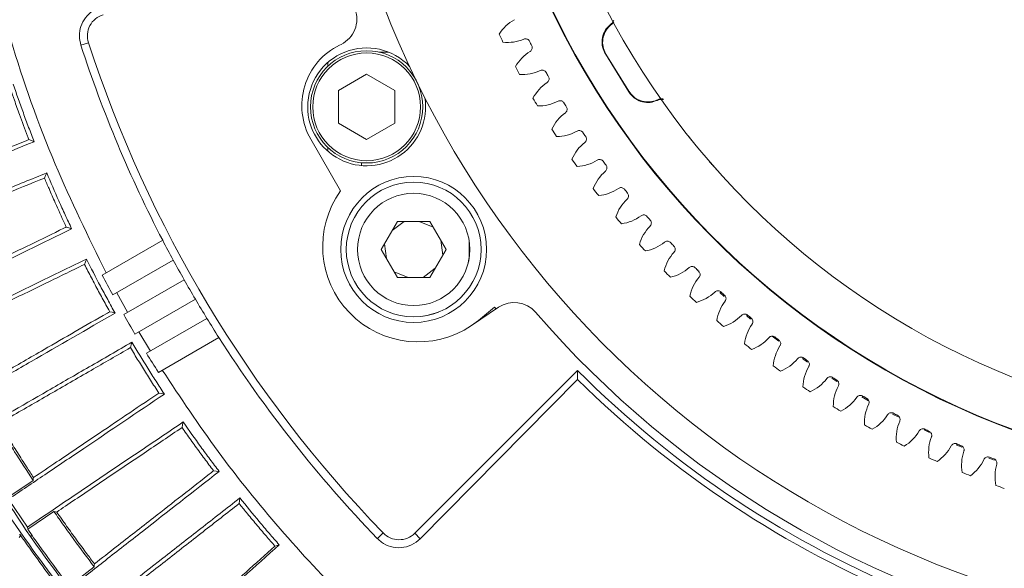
# Model space of a CAD drawing. Header units: millimetres. Extents: x 0 to 1118, y 0 to 864.
# Tile 329 of 512: x 495 to 517, y 400 to 412. Entities that reach past the tile are written whole.
import ezdxf

# ---------------------------------------------------------------- set-up
doc = ezdxf.new("R2010")
doc.units = ezdxf.units.MM
doc.styles.add('SLDTEXTSTYLE0', font='TXT', dxfattribs={"width": 0.605})
doc.dimstyles.new('SLDDIMSTYLE3', dxfattribs={"dimtxt": 3.175, "dimasz": 3.302, "dimexe": 0, "dimexo": 0.0625, "dimgap": 0.79375, "dimtad": 0, "dimtih": 1, "dimtoh": 1, "dimdec": 1, "dimlfac": 4, "dimrnd": 1e-09, "dimzin": 12, "dimdsep": 46, "dimtxsty": 'SLDTEXTSTYLE0', "dimsah": 1, "dimcen": 0.09, "dimadec": 0, "dimazin": 3, "dimtfac": 1, "dimtofl": 0, "dimtmove": 0, "dimatfit": 3, "dimfxl": 1, "dimfrac": 2, "dimtolj": 1, "dimtzin": 12, "dimarcsym": 0})

# ---------------------------------------------------------------- blocks, each defined once
blk = doc.blocks.new('_D_9')
at = {"color": 7, "linetype": 'Continuous', "lineweight": 0}
for p, q in [((522.125, 420.339), (447.138, 420.339)), ((448.738, 420.339), (448.738, 403.935)), ((448.738, 382.658), (448.738, 399.062)), ((465.736, 382.658), (447.138, 382.658))]:
    blk.add_line(p, q, dxfattribs=at)
for points in [[(448.738, 420.339), (448.23, 417.037), (449.246, 417.037)], [(448.738, 382.658), (449.246, 385.96), (448.23, 385.96)]]:
    blk.add_solid(points, dxfattribs=at)
at = {"color": 7, "linetype": 'Continuous', "lineweight": 0, "insert": (443.281, 403.155), "char_height": 3.175, "attachment_point": 1, "style": 'SLDTEXTSTYLE0'}
blk.add_mtext('150.7', dxfattribs=at)

msp = doc.modelspace()

# ---------------------------------------------------------------- linework, layer by layer
at = {"color": 9, "linetype": 'Continuous', "lineweight": 0}
for p, q in [((496.7475, 411.6289), (496.5778, 411.5737)), ((508.2694, 411.3756), (508.256, 411.3787)), ((508.7758, 410.536), (508.779, 410.5494)), ((495.4912, 400.6566), (495.4547, 400.6311)), ((503.1787, 400.588), (503.3071, 400.7118)), ((504.0112, 400.7055), (504.1343, 400.5824))]:
    msp.add_line(p, q, dxfattribs=at)
at = {"color": 7, "linetype": 'Continuous', "lineweight": 15}
for p, q in [((502.3393, 411.5769), (502.371, 411.5924)), ((503.4259, 411.4208), (503.215, 411.4208)), ((508.256, 411.3787), (508.7758, 410.536)), ((508.2694, 411.3756), (508.779, 410.5494)), ((502.0732, 411.1863), (502.0732, 411.1013)), ((502.9407, 410.9259), (502.3132, 410.5636)), ((503.5682, 410.5636), (502.9407, 410.9259)), ((502.3132, 410.5636), (502.3132, 409.839)), ((503.5682, 409.839), (503.5682, 410.5636)), ((502.3132, 409.839), (502.9407, 409.4767)), ((502.9407, 409.4767), (503.5682, 409.839)), ((502.3604, 408.3309), (501.6978, 409.4787)), ((502.0732, 409.3013), (502.0732, 409.2163)), ((502.8232, 408.8941), (502.8232, 408.9568)), ((503.6271, 407.6506), (503.2663, 407.0256)), ((503.7753, 407.6506), (503.5087, 407.4455)), ((504.3488, 407.6506), (503.6271, 407.6506)), ((504.4233, 407.5217), (504.1108, 407.6506)), ((504.7096, 407.0256), (504.3488, 407.6506)), ((497.0533, 406.4538), (498.3996, 407.2311)), ((503.34, 407.1534), (503.3842, 406.8214)), ((504.6352, 406.8966), (504.5906, 407.2318)), ((503.2663, 407.0256), (503.6271, 406.4006)), ((504.3488, 406.4006), (504.7096, 407.0256)), ((498.6344, 406.7893), (497.289, 406.0125)), ((503.5533, 406.5284), (503.863, 406.4006)), ((504.2005, 406.4006), (504.4673, 406.6059)), ((510.3411, 406.5235), (510.3069, 406.5684)), ((497.5318, 405.5753), (498.8769, 406.3519)), ((503.6271, 406.4006), (504.3488, 406.4006)), ((497.6184, 405.6253), (497.3756, 406.0625)), ((510.9046, 405.9792), (510.8072, 406.0668)), ((499.1269, 405.9189), (497.7818, 405.1423)), ((505.8781, 405.7373), (505.2757, 405.331)), ((505.429, 405.4447), (505.7911, 405.7396)), ((505.7911, 405.7396), (505.8232, 405.7003)), ((498.039, 404.7135), (499.3844, 405.4903)), ((505.2757, 405.331), (505.429, 405.4447)), ((511.4912, 405.4763), (511.3996, 405.5521)), ((498.1256, 404.7635), (497.8684, 405.1923)), ((499.6496, 405.066), (498.3033, 404.2888)), ((512.12, 404.9802), (511.9732, 405.0923)), ((512.7582, 404.5182), (512.6463, 404.5963)), ((504.0112, 400.7055), (507.6365, 404.3309)), ((507.6368, 404.1297), (507.6365, 404.3309)), ((507.6368, 404.1297), (504.1343, 400.5824)), ((513.4121, 404.0843), (513.2971, 404.1579)), ((514.1176, 403.6576), (513.9664, 403.7457)), ((514.7721, 403.2974), (514.6522, 403.3609)), ((515.4749, 402.9463), (515.3514, 403.0054)), ((516.1917, 402.624), (516.0655, 402.6782)), ((516.9197, 402.3318), (516.794, 402.3798)), ((495.5121, 401.8828), (494.9272, 401.4884)), ((495.3875, 400.8433), (494.9681, 401.4651)), ((495.3935, 400.7971), (495.9783, 401.1916)), ((495.3875, 400.8433), (495.3935, 400.7971)), ((495.3935, 400.7971), (495.4912, 400.6566)), ((496.8736, 399.9594), (496.3175, 399.5251))]:
    msp.add_line(p, q, dxfattribs=at)
at = {"color": 7, "linetype": 'Continuous', "lineweight": 15, "flags": 128}
for points in [[(495.4213, 409.4724), (495.4794, 409.4487), (495.5376, 409.425)], [(495.7678, 408.6149), (495.7932, 408.6722), (495.8185, 408.7296)], [(496.2532, 407.5248), (496.3128, 407.5052), (496.3724, 407.4857)], [(505.2266, 407.1901), (505.2251, 406.8497), (505.1915, 406.689)], [(496.6588, 406.6936), (496.6799, 406.7526), (496.7012, 406.8116)], [(497.219, 405.6401), (497.2768, 405.6254), (497.3405, 405.6092)], [(504.5406, 405.6311), (504.3071, 405.5598), (504.214, 405.5425)], [(497.6815, 404.8392), (497.6985, 404.8994), (497.7155, 404.9597)], [(498.3139, 403.8273), (498.3724, 403.8167), (498.4371, 403.8049)], [(498.8312, 403.0607), (498.8438, 403.1219), (498.8565, 403.1831)], [(499.5326, 402.0954), (499.5914, 402.0888), (499.6569, 402.0815)], [(495.5231, 401.9452), (495.5176, 401.914), (495.5121, 401.8828)], [(500.102, 401.3666), (500.1103, 401.4285), (500.1186, 401.4905)], [(495.9783, 401.1916), (496.0165, 401.1837), (496.0406, 401.1786)], [(500.8979, 400.4197), (500.9459, 400.4335), (500.9939, 400.4473)], [(496.8804, 400.0236), (496.877, 399.9915), (496.8736, 399.9594)]]:
    msp.add_lwpolyline(points, dxfattribs=at)
at = {"color": 7, "linetype": 'Continuous', "lineweight": 15}
for centre, radius in [((523.7253, 420.3386), 17.375), ((502.9407, 410.2013), 1.25), ((502.9407, 410.2013), 1.2), ((503.988, 407.0256), 1.625), ((503.988, 407.0256), 1.5), ((503.988, 407.0256), 1.25)]:
    msp.add_circle(centre, radius, dxfattribs=at)
for centre, radius, start, end in [((523.7253, 420.3386), 18.4743, 168.3274, 258.33293), ((523.7253, 420.3386), 18.4645, 168.32809, 258.33275), ((523.7232, 420.4083), 28.3685, 249.02778, 358.97222), ((523.7253, 420.3386), 21.875, 187.71645, 264), ((497.2167, 411.7816), 0.4935, 107, 198.02778), ((502.0971, 412.1541), 0.625, 296, 20.72754), ((506.6963, 411.3096), 0.9531, 119.08691, 147.73451), ((523.7253, 420.3386), 19.7656, 205.53514, 206.10742), ((523.7232, 420.4083), 28.5469, 198.02778, 207.49035), ((523.7232, 420.4083), 28.3685, 198.02778, 223.97222), ((502.9968, 410.2287), 1.5, 116, 210), ((502.9407, 410.2013), 1.3125, 43.25012, 180), ((506.0775, 412.5884), 0.9531, 263.90804, 292.55565), ((523.7253, 420.3386), 19.2268, 206.82513, 207.15572), ((507.0788, 410.6223), 0.9531, 121.4252, 150.07281), ((523.7253, 420.3386), 19.7656, 207.87344, 208.44571), ((506.4084, 411.8748), 0.9531, 266.24634, 294.89394), ((523.7253, 420.3386), 19.2268, 209.16343, 209.49402), ((507.4891, 409.9513), 0.9531, 123.7635, 152.4111), ((502.9407, 410.2013), 1.3125, 180, 8.74988), ((523.7253, 420.3386), 19.7656, 210.21173, 210.78401), ((506.7682, 411.1753), 0.9531, 268.58464, 297.23224), ((523.7253, 420.3386), 19.2268, 211.50173, 211.83232), ((507.9264, 409.2975), 0.9531, 126.1018, 154.7494), ((523.7253, 420.3386), 19.7656, 212.55003, 213.12231), ((507.1561, 410.4911), 0.9531, 270.92294, 299.57054), ((523.7253, 420.3386), 19.2268, 213.84002, 214.17061), ((508.3901, 408.6621), 0.9531, 128.4401, 157.0877), ((523.7253, 420.3386), 19.7656, 214.88833, 215.46061), ((507.5717, 409.8233), 0.9531, 273.26124, 301.90884), ((523.7253, 420.3386), 19.2268, 216.17832, 216.50891), ((508.8792, 408.0461), 0.9531, 130.7784, 159.426), ((504.0874, 407.0927), 2.125, 144.36079, 304), ((523.7253, 420.3386), 19.7656, 217.22663, 217.7989), ((508.0142, 409.173), 0.9531, 275.59953, 304.24714), ((523.7253, 420.3386), 19.2268, 218.51662, 218.84721), ((509.3931, 407.4507), 0.9531, 133.11669, 161.7643), ((508.4828, 408.5413), 0.9531, 277.93783, 306.58543), ((523.7253, 420.3386), 19.7656, 219.56493, 220.1372), ((523.7253, 420.3386), 19.2268, 220.85492, 221.18551), ((509.9309, 406.8767), 0.9531, 135.45499, 164.10259), ((523.7232, 420.4083), 28.5469, 207.49035, 208.49452), ((523.7253, 420.3386), 19.7656, 221.90322, 222.4755), ((508.9768, 407.9292), 0.9531, 280.27613, 308.92373), ((523.7253, 420.3386), 19.2268, 223.19322, 223.52381), ((510.4916, 406.3251), 0.9531, 137.79329, 166.44089), ((523.7232, 420.4083), 28.5469, 208.49452, 209.49822), ((523.7253, 420.3386), 19.7656, 224.24152, 224.8138), ((509.4954, 407.3378), 0.9531, 282.61443, 311.26203), ((523.7253, 420.3386), 19.2268, 225.53151, 225.8621), ((523.7232, 420.4083), 30.1, 207.61992, 208.57222), ((523.7232, 420.4083), 28.5469, 209.49822, 210.50178), ((511.0744, 405.7968), 0.9531, 140.13159, 168.77919), ((510.0377, 406.7681), 0.9531, 284.95273, 313.60033), ((523.7253, 420.3386), 19.2268, 227.86981, 228.2004), ((523.7232, 420.4083), 28.5469, 210.50178, 211.50548), ((506.2276, 405.2192), 0.625, 40.82971, 124), ((523.7253, 420.3386), 19.7656, 226.57982, 227.1521), ((511.6782, 405.2928), 0.9531, 142.46989, 171.11749), ((523.7253, 420.3386), 22.5, 220.82971, 257.68165), ((523.7232, 420.4083), 30.1, 209.52412, 210.47588), ((523.7232, 420.4083), 28.5469, 211.50548, 212.50965), ((523.7253, 420.3386), 19.7656, 228.91812, 229.49039), ((510.6028, 406.2209), 0.9531, 287.29102, 315.93862), ((512.3021, 404.8138), 0.9531, 144.80818, 173.45579), ((523.7253, 420.3386), 19.2268, 230.20811, 230.5387), ((523.7232, 420.4083), 28.5469, 249.02778, 328.49452), ((523.7232, 420.4083), 28.5469, 212.50965, 223.97222), ((511.1897, 405.6973), 0.9531, 289.62932, 318.27692), ((523.7253, 420.3386), 19.2268, 232.54641, 232.877), ((523.7232, 420.4083), 30.1, 211.42778, 212.38008), ((523.7253, 420.3386), 19.7656, 231.25641, 231.82869), ((512.945, 404.3606), 0.9531, 147.14648, 175.79408), ((511.7975, 405.198), 0.9531, 291.96762, 320.61522), ((523.7253, 420.3386), 19.2268, 234.8847, 235.2153), ((523.7232, 420.4083), 22.7435, 224.98351, 248.01649), ((523.7253, 420.3386), 19.7656, 233.59471, 234.16699), ((513.6059, 403.9341), 0.9531, 149.48478, 178.13238), ((523.7232, 420.4083), 22.8859, 225.34023, 247.65977), ((512.4252, 404.724), 0.9531, 294.30592, 322.95352), ((523.7253, 420.3386), 19.2268, 237.223, 237.55359), ((523.7253, 420.3386), 19.7656, 235.93301, 236.50529), ((514.2836, 403.5349), 0.9531, 151.82308, 180.47068), ((513.0716, 404.2759), 0.9531, 296.64421, 325.29182), ((523.7253, 420.3386), 19.2268, 239.5613, 239.89189), ((523.7253, 420.3386), 19.7656, 238.27131, 238.84359), ((514.9771, 403.1637), 0.9531, 154.16138, 182.80898), ((513.7359, 403.8546), 0.9531, 298.98251, 327.63011), ((523.7253, 420.3386), 19.2268, 241.8996, 242.23019), ((515.6851, 402.8211), 0.9531, 156.49967, 185.14727), ((523.7253, 420.3386), 19.7656, 240.60961, 241.18188), ((514.4167, 403.4608), 0.9531, 301.32081, 329.96841), ((523.7253, 420.3386), 19.2268, 244.2379, 244.56849), ((523.7253, 420.3386), 19.7656, 242.9479, 243.52018), ((516.4065, 402.5076), 0.9531, 158.83797, 187.48557), ((515.1131, 403.0951), 0.9531, 303.65911, 332.30671), ((523.7253, 420.3386), 19.2268, 246.57619, 246.90678), ((517.1401, 402.2238), 0.9531, 161.17627, 189.82387), ((523.7253, 420.3386), 19.7656, 245.2862, 245.85848), ((515.8238, 402.7581), 0.9531, 305.99741, 334.64501), ((523.7253, 420.3386), 19.2268, 248.91449, 249.24508), ((517.8847, 401.9703), 0.9531, 163.51457, 192.16217), ((523.7253, 420.3386), 19.7656, 247.6245, 248.19678), ((523.7253, 420.3386), 19.7656, 249.9628, 250.53507), ((503.6622, 401.0544), 0.4935, 223.97222, 315)]:
    msp.add_arc(centre, radius, start, end, dxfattribs=at)
for points, knots in [([(497.14, 406.5039), (496.747, 407.3052), (495.9216, 408.9881), (494.9718, 411.6873), (494.2516, 414.5458), (493.8199, 417.4632), (493.6749, 420.4083), (493.8197, 423.3536), (494.2524, 426.2704), (494.9689, 429.1309), (495.9623, 431.9073), (497.2231, 434.5729), (498.739, 437.1022), (500.4956, 439.4707), (502.4759, 441.6556), (504.6608, 443.6359), (507.0293, 445.3925), (509.5586, 446.9085), (512.2054, 448.1601), (514.9414, 449.1434), (517.7388, 449.8492), (520.5913, 450.3032), (522.5126, 450.3726), (523.4732, 450.4073)], [0, 0, 0, 0, 0.0436448, 0.0916662, 0.1396876, 0.187709, 0.2357304, 0.2837518, 0.3317733, 0.3797947, 0.4278161, 0.4758375, 0.5238589, 0.5718803, 0.6199017, 0.6679232, 0.7159446, 0.763966, 0.8119874, 0.8589905, 0.9059937, 0.9529968, 1, 1, 1, 1]), ([(497.5433, 443.0689), (496.9297, 442.3235), (495.7002, 440.8299), (494.1013, 438.4025), (492.6936, 435.8608), (491.5028, 433.2002), (490.5408, 430.4353), (489.8118, 427.5836), (489.3229, 424.6785), (489.0834, 421.7704), (489.0947, 418.8786), (489.3416, 416.0211), (489.8199, 413.1948), (490.5257, 410.4291), (491.4587, 407.7421), (492.604, 405.1447), (493.9575, 402.6532), (495.5709, 400.1533), (496.8559, 398.5861), (497.5433, 397.7477)], [0, 0, 0, 0, 0.0587479, 0.1177019, 0.1766535, 0.235398, 0.2947065, 0.3542383, 0.4137646, 0.4730656, 0.5307751, 0.5886939, 0.6466162, 0.7043306, 0.7616591, 0.8191825, 0.8767103, 0.9340449, 1, 1, 1, 1]), ([(495.4547, 400.6311), (494.9671, 401.3617), (493.9912, 402.8238), (492.7416, 405.1583), (491.6585, 407.5821), (490.7682, 410.086), (490.0731, 412.6449), (489.5768, 415.2494), (489.2804, 417.895), (489.1893, 420.5597), (489.3036, 423.2193), (489.6215, 425.854), (490.141, 428.4614), (490.8611, 431.0235), (491.7739, 433.519), (492.8749, 435.9255), (494.1448, 438.2508), (495.1387, 439.7113), (495.6373, 440.4441)], [0, 0, 0, 0, 0.06223328, 0.12455524, 0.18733442, 0.25005523, 0.31232848, 0.37453566, 0.43706279, 0.49997648, 0.56240825, 0.62463627, 0.68704951, 0.74995029, 0.81253968, 0.8748313, 0.93719663, 1, 1, 1, 1]), ([(496.5778, 411.5737), (496.5621, 411.6441), (496.5305, 411.7848), (496.5708, 412.0003), (496.6726, 412.192), (496.8279, 412.3431), (496.9587, 412.395), (497.0215, 412.42)], [0, 0, 0, 0, 0.1959736, 0.39177544, 0.59240248, 0.80406483, 1, 1, 1, 1]), ([(508.256, 411.3787), (508.2312, 411.4294), (508.1815, 411.5309), (508.1763, 411.7037), (508.2248, 411.8667), (508.3025, 411.9755), (508.3595, 412.0233), (508.3737, 412.0352)], [0, 0, 0, 0, 0.2309658, 0.4619333, 0.6928895, 0.9238424, 1, 1, 1, 1]), ([(508.3868, 412.0317), (508.3459, 411.9927), (508.2642, 411.9147), (508.1994, 411.7545), (508.1884, 411.5848), (508.2235, 411.456), (508.2604, 411.3915), (508.2694, 411.3756)], [0, 0, 0, 0, 0.23110464, 0.46220991, 0.6933077, 0.92440476, 1, 1, 1, 1]), ([(508.3737, 412.0352), (508.3881, 412.0476), (508.4187, 412.0739), (508.4359, 412.1105), (508.4449, 412.1297)], [0, 0, 0, 0, 0.4732433, 1, 1, 1, 1]), ([(508.4438, 412.0967), (508.4288, 412.0756), (508.412, 412.0518), (508.3894, 412.0338), (508.3868, 412.0317)], [0, 0, 0, 0, 0.8861652, 1, 1, 1, 1]), ([(506.4431, 411.7082), (506.4536, 411.7114), (506.4747, 411.7178), (506.5081, 411.7135), (506.538, 411.6991), (506.5575, 411.68), (506.5652, 411.6663), (506.5675, 411.6622)], [0, 0, 0, 0, 0.2253942, 0.4507874, 0.6761688, 0.9015394, 1, 1, 1, 1]), ([(506.6178, 411.5633), (506.6219, 411.5531), (506.63, 411.5326), (506.6284, 411.4989), (506.6164, 411.468), (506.5989, 411.4471), (506.5859, 411.4383), (506.5819, 411.4356)], [0, 0, 0, 0, 0.2253869, 0.4507769, 0.6761609, 0.9015421, 1, 1, 1, 1]), ([(508.8754, 411.3179), (508.8763, 411.3165), (508.8781, 411.3136), (508.8782, 411.3133), (508.8783, 411.3132)], [0, 0, 0, 0, 0.49997978, 1, 1, 1, 1]), ([(506.8096, 411.0103), (506.82, 411.0139), (506.8408, 411.0212), (506.8744, 411.0182), (506.9048, 411.0051), (506.925, 410.9868), (506.9333, 410.9734), (506.9358, 410.9694)], [0, 0, 0, 0, 0.2253841, 0.4507788, 0.6761659, 0.9015407, 1, 1, 1, 1]), ([(506.9901, 410.8726), (506.9946, 410.8626), (507.0035, 410.8424), (507.0032, 410.8087), (506.9926, 410.7773), (506.9759, 410.7557), (506.9633, 410.7464), (506.9594, 410.7436)], [0, 0, 0, 0, 0.2253912, 0.4507832, 0.6761638, 0.9015479, 1, 1, 1, 1]), ([(495.5376, 409.425), (495.4966, 409.5313), (495.4146, 409.7439), (495.2569, 410.1695), (495.1458, 410.4909), (495.0719, 410.7046)], [0, 0, 0, 0, 0.2509372, 0.501874, 1, 1, 1, 1]), ([(495.0131, 410.5936), (495.0409, 410.5129), (495.1058, 410.3245), (495.2308, 409.9759), (495.34, 409.6832), (495.4114, 409.498), (495.4213, 409.4724)], [0, 0, 0, 0, 0.21456539, 0.50093305, 0.93093153, 1, 1, 1, 1]), ([(509.4152, 410.3465), (509.3621, 410.3275), (509.2557, 410.2894), (509.0835, 410.3032), (508.9268, 410.3694), (508.8272, 410.4586), (508.786, 410.5206), (508.7758, 410.536)], [0, 0, 0, 0, 0.2309613, 0.4619237, 0.692878, 0.9238325, 1, 1, 1, 1]), ([(508.779, 410.5494), (508.8132, 410.5045), (508.8817, 410.4146), (509.0337, 410.3324), (509.2011, 410.3025), (509.3331, 410.3231), (509.4013, 410.3525), (509.4181, 410.3598)], [0, 0, 0, 0, 0.23110899, 0.46221902, 0.69331886, 0.92441418, 1, 1, 1, 1]), ([(507.2043, 410.3279), (507.2145, 410.332), (507.235, 410.3401), (507.2687, 410.3385), (507.2996, 410.3266), (507.3206, 410.3091), (507.3294, 410.2961), (507.332, 410.2921)], [0, 0, 0, 0, 0.2253919, 0.4507783, 0.6761678, 0.901545, 1, 1, 1, 1]), ([(507.3903, 410.1977), (507.3951, 410.1878), (507.4049, 410.1681), (507.406, 410.1344), (507.3966, 410.1026), (507.3809, 410.0803), (507.3686, 410.0705), (507.3649, 410.0675)], [0, 0, 0, 0, 0.2253932, 0.4507834, 0.6761603, 0.9015503, 1, 1, 1, 1]), ([(509.5511, 410.3654), (509.5361, 410.3677), (509.4932, 410.3744), (509.4467, 410.3609), (509.4183, 410.3479), (509.4152, 410.3465)], [0, 0, 0, 0, 0.3256745, 0.9285122, 1, 1, 1, 1]), ([(509.4181, 410.3598), (509.4356, 410.367), (509.4746, 410.383), (509.5168, 410.3818), (509.54, 410.3812)], [0, 0, 0, 0, 0.4508113, 1, 1, 1, 1]), ([(507.6265, 409.6622), (507.6365, 409.6666), (507.6567, 409.6756), (507.6904, 409.6754), (507.7218, 409.6648), (507.7434, 409.6481), (507.7527, 409.6355), (507.7556, 409.6317)], [0, 0, 0, 0, 0.2253831, 0.4507764, 0.6761596, 0.901537, 1, 1, 1, 1]), ([(507.8176, 409.5397), (507.8229, 409.53), (507.8334, 409.5107), (507.8359, 409.4771), (507.8278, 409.4449), (507.813, 409.422), (507.8012, 409.4117), (507.7976, 409.4086)], [0, 0, 0, 0, 0.225392, 0.4507845, 0.6761635, 0.9015429, 1, 1, 1, 1]), ([(510.0971, 409.5607), (510.0972, 409.5605), (510.0975, 409.5602), (510.1013, 409.5554), (510.1032, 409.553)], [0, 0, 0, 0, 0.5012162, 1, 1, 1, 1]), ([(510.1032, 409.553), (510.1086, 409.5462), (510.1194, 409.5326), (510.1422, 409.5039), (510.1637, 409.4771), (510.1814, 409.455), (510.1904, 409.4438), (510.1948, 409.4382)], [0, 0, 0, 0, 0.2496439, 0.4995626, 0.7494453, 0.874701, 1, 1, 1, 1]), ([(491.6589, 407.8579), (491.9651, 407.9816), (492.598, 408.2374), (493.8717, 408.752), (494.8714, 409.1559), (495.5376, 409.425)], [0, 0, 0, 0, 0.2381177, 0.4923023, 1, 1, 1, 1]), ([(495.4213, 409.4724), (495.4013, 409.4643), (494.8716, 409.2504), (494.0295, 408.9102), (493.0191, 408.502), (492.4963, 408.2908), (492.2988, 408.211)], [0, 0, 0, 0, 0.0185739, 0.4927473, 0.80839, 1, 1, 1, 1]), ([(508.0755, 409.0142), (508.0853, 409.0191), (508.1051, 409.0289), (508.1388, 409.03), (508.1706, 409.0207), (508.1929, 409.005), (508.2027, 408.9928), (508.2057, 408.989)], [0, 0, 0, 0, 0.2253885, 0.450779, 0.6761601, 0.9015385, 1, 1, 1, 1]), ([(508.2714, 408.8997), (508.2771, 408.8902), (508.2884, 408.8713), (508.2923, 408.8378), (508.2855, 408.8054), (508.2716, 408.7819), (508.2602, 408.7711), (508.2568, 408.7678)], [0, 0, 0, 0, 0.2253893, 0.4507774, 0.6761586, 0.9015397, 1, 1, 1, 1]), ([(510.5664, 408.9925), (510.5678, 408.9908), (510.5699, 408.9884), (510.5832, 408.973), (510.6006, 408.9529), (510.6235, 408.9266), (510.6478, 408.8987), (510.6603, 408.8845), (510.6666, 408.8773)], [0, 0, 0, 0, 0.249228, 0.3733329, 0.4996951, 0.7490766, 0.8743442, 1, 1, 1, 1]), ([(510.6666, 408.8773), (510.6796, 408.8625), (510.6994, 408.8401), (510.7235, 408.8127), (510.7395, 408.7948), (510.7525, 408.7802), (510.7622, 408.7693), (510.7681, 408.7627), (510.7685, 408.7623), (510.7687, 408.7621)], [0, 0, 0, 0, 0.2497132, 0.3771522, 0.4997914, 0.6256937, 0.7499266, 0.8748537, 1, 1, 1, 1]), ([(495.8185, 408.7296), (495.4804, 408.593), (494.8042, 408.3198), (493.5217, 407.8016), (492.5682, 407.4164), (491.9398, 407.1625)], [0, 0, 0, 0, 0.25426374, 0.50850382, 1, 1, 1, 1]), ([(496.3724, 407.4857), (496.3241, 407.5888), (496.2275, 407.7951), (496.0404, 408.2088), (495.9072, 408.5216), (495.8185, 408.7296)], [0, 0, 0, 0, 0.2509371, 0.501874, 1, 1, 1, 1]), ([(492.6455, 407.3535), (492.7245, 407.3855), (493.1286, 407.5487), (493.8574, 407.8432), (494.8103, 408.2281), (495.4579, 408.4897), (495.7678, 408.6149)], [0, 0, 0, 0, 0.0768792, 0.3932553, 0.7096382, 1, 1, 1, 1]), ([(495.7678, 408.6149), (495.8012, 408.5363), (495.8791, 408.353), (496.028, 408.014), (496.1574, 407.7295), (496.2416, 407.5497), (496.2532, 407.5248)], [0, 0, 0, 0, 0.2145373, 0.500903, 0.9308594, 1, 1, 1, 1]), ([(508.5505, 408.3852), (508.5602, 408.3904), (508.5795, 408.401), (508.6131, 408.4035), (508.6453, 408.3955), (508.6682, 408.3807), (508.6785, 408.3689), (508.6817, 408.3653)], [0, 0, 0, 0, 0.22539075, 0.45077838, 0.67616714, 0.90154326, 1, 1, 1, 1]), ([(508.751, 408.2787), (508.7571, 408.2695), (508.7691, 408.251), (508.7744, 408.2178), (508.7689, 408.185), (508.756, 408.161), (508.7451, 408.1498), (508.7417, 408.1464)], [0, 0, 0, 0, 0.2253901, 0.4507819, 0.6761643, 0.9015403, 1, 1, 1, 1]), ([(509.0509, 407.776), (509.0603, 407.7817), (509.0792, 407.793), (509.1127, 407.7969), (509.1451, 407.7902), (509.1687, 407.7764), (509.1794, 407.765), (509.1827, 407.7615)], [0, 0, 0, 0, 0.2253909, 0.4507803, 0.676164, 0.9015443, 1, 1, 1, 1]), ([(509.2555, 407.6778), (509.2619, 407.6688), (509.2747, 407.6509), (509.2813, 407.6179), (509.2773, 407.5849), (509.2653, 407.5604), (509.2548, 407.5487), (509.2516, 407.5452)], [0, 0, 0, 0, 0.2253861, 0.4507801, 0.6761597, 0.9015408, 1, 1, 1, 1]), ([(492.6123, 405.6517), (492.9068, 405.7954), (493.516, 406.0925), (494.7473, 406.693), (495.7226, 407.1687), (496.3724, 407.4857)], [0, 0, 0, 0, 0.2380905, 0.4923251, 1, 1, 1, 1]), ([(496.2532, 407.5248), (496.2345, 407.5157), (495.7174, 407.2635), (494.8973, 406.8637), (493.9195, 406.3868), (493.4162, 406.1413), (493.2267, 406.0489)], [0, 0, 0, 0, 0.0178803, 0.4929738, 0.8091311, 1, 1, 1, 1]), ([(509.5756, 407.1877), (509.5848, 407.1938), (509.6033, 407.2059), (509.6365, 407.2112), (509.6693, 407.2058), (509.6933, 407.1929), (509.7046, 407.182), (509.708, 407.1786)], [0, 0, 0, 0, 0.2253894, 0.4507822, 0.6761601, 0.9015443, 1, 1, 1, 1]), ([(509.7841, 407.098), (509.7909, 407.0893), (509.8044, 407.0719), (509.8124, 407.0391), (509.8096, 407.0061), (509.7987, 406.9811), (509.7887, 406.969), (509.7857, 406.9653)], [0, 0, 0, 0, 0.2253892, 0.4507805, 0.6761658, 0.9015406, 1, 1, 1, 1]), ([(496.7012, 406.8116), (496.371, 406.6505), (495.7105, 406.3284), (494.7602, 405.8649), (493.8394, 405.4157), (493.2338, 405.1204), (492.941, 404.9776)], [0, 0, 0, 0, 0.2543792, 0.5087301, 0.7624511, 1, 1, 1, 1]), ([(493.6324, 405.2178), (493.7063, 405.2538), (494.0939, 405.4428), (494.7968, 405.7857), (495.723, 406.2373), (496.3558, 406.5459), (496.6588, 406.6936)], [0, 0, 0, 0, 0.0747053, 0.3917299, 0.7087661, 1, 1, 1, 1]), ([(496.6588, 406.6936), (496.6842, 406.6437), (496.7613, 406.4922), (496.8926, 406.2405), (497.0536, 405.9391), (497.1639, 405.7398), (497.219, 405.6401)], [0, 0, 0, 0, 0.1409077, 0.4272717, 0.7136363, 1, 1, 1, 1]), ([(497.3405, 405.6092), (497.2851, 405.7088), (497.1743, 405.9078), (496.9589, 406.3074), (496.8041, 406.6102), (496.7012, 406.8116)], [0, 0, 0, 0, 0.2509373, 0.5018746, 1, 1, 1, 1]), ([(510.124, 406.6214), (510.1329, 406.6278), (510.1508, 406.6407), (510.1839, 406.6473), (510.2168, 406.6432), (510.2413, 406.6314), (510.253, 406.6209), (510.2566, 406.6177)], [0, 0, 0, 0, 0.2253918, 0.4507773, 0.6761579, 0.901539, 1, 1, 1, 1]), ([(510.336, 406.5402), (510.3431, 406.5318), (510.3573, 406.515), (510.3666, 406.4826), (510.3652, 406.4494), (510.3553, 406.424), (510.3458, 406.4115), (510.3429, 406.4077)], [0, 0, 0, 0, 0.2253901, 0.4507796, 0.6761651, 0.9015408, 1, 1, 1, 1]), ([(510.695, 406.0779), (510.7036, 406.0847), (510.721, 406.0982), (510.7537, 406.1062), (510.7868, 406.1035), (510.8118, 406.0926), (510.8239, 406.0826), (510.8276, 406.0796)], [0, 0, 0, 0, 0.2253882, 0.4507835, 0.6761631, 0.9015421, 1, 1, 1, 1]), ([(510.9101, 406.0054), (510.9175, 405.9973), (510.9324, 405.9811), (510.943, 405.9491), (510.943, 405.9159), (510.9341, 405.8901), (510.9251, 405.8772), (510.9224, 405.8733)], [0, 0, 0, 0, 0.2253892, 0.4507798, 0.6761628, 0.9015383, 1, 1, 1, 1]), ([(493.717, 403.5172), (493.9991, 403.6801), (494.5824, 404.0169), (495.7665, 404.7005), (496.7112, 405.2459), (497.3405, 405.6092)], [0, 0, 0, 0, 0.2382272, 0.492619, 1, 1, 1, 1]), ([(497.219, 405.6401), (497.2017, 405.6301), (496.7007, 405.3409), (495.907, 404.8827), (494.9657, 404.3394), (494.4839, 404.0612), (494.3032, 403.9569)], [0, 0, 0, 0, 0.01705279, 0.4932214, 0.81004726, 1, 1, 1, 1]), ([(511.2876, 405.5581), (511.296, 405.5653), (511.3128, 405.5795), (511.3452, 405.5888), (511.3784, 405.5875), (511.4038, 405.5776), (511.4163, 405.5681), (511.4201, 405.5652)], [0, 0, 0, 0, 0.2253907, 0.4507783, 0.6761572, 0.901538, 1, 1, 1, 1]), ([(511.5055, 405.4945), (511.5133, 405.4867), (511.5289, 405.4711), (511.5407, 405.4395), (511.5421, 405.4064), (511.5343, 405.3803), (511.5258, 405.367), (511.5232, 405.363)], [0, 0, 0, 0, 0.2253913, 0.4507775, 0.6761601, 0.9015399, 1, 1, 1, 1]), ([(497.7155, 404.9597), (497.3953, 404.7749), (496.7551, 404.4053), (495.5514, 403.7103), (494.6715, 403.2023), (494.0919, 402.8677)], [0, 0, 0, 0, 0.2544875, 0.5089427, 1, 1, 1, 1]), ([(498.4371, 403.8049), (498.3749, 403.9003), (498.2505, 404.0912), (498.0077, 404.4748), (497.8322, 404.766), (497.7155, 404.9597)], [0, 0, 0, 0, 0.2509366, 0.5018737, 1, 1, 1, 1]), ([(511.901, 405.063), (511.9091, 405.0704), (511.9253, 405.0854), (511.9573, 405.096), (511.9905, 405.096), (512.0163, 405.0872), (512.0292, 405.0782), (512.0331, 405.0755)], [0, 0, 0, 0, 0.2253917, 0.4507804, 0.6761629, 0.9015392, 1, 1, 1, 1]), ([(512.1213, 405.0083), (512.1294, 405.0008), (512.1456, 404.9859), (512.1588, 404.9548), (512.1614, 404.9218), (512.1547, 404.8953), (512.1468, 404.8818), (512.1444, 404.8777)], [0, 0, 0, 0, 0.2253859, 0.4507789, 0.6761616, 0.9015434, 1, 1, 1, 1]), ([(494.7659, 403.1561), (494.8348, 403.1958), (495.2046, 403.4093), (495.879, 403.7987), (496.7741, 404.3154), (497.3876, 404.6696), (497.6815, 404.8392)], [0, 0, 0, 0, 0.0726343, 0.3902929, 0.7079658, 1, 1, 1, 1]), ([(497.6815, 404.8392), (497.7104, 404.7912), (497.7978, 404.6454), (497.9464, 404.4035), (498.1281, 404.1141), (498.252, 403.9229), (498.3139, 403.8273)], [0, 0, 0, 0, 0.1409104, 0.4272733, 0.7136371, 1, 1, 1, 1]), ([(549.3209, 404.7635), (548.8939, 404.0994), (548.0399, 402.7712), (546.5648, 400.9147), (544.8286, 399.0314), (542.7854, 397.1808), (540.4172, 395.4241), (537.8878, 393.9081), (535.2222, 392.6474), (532.4458, 391.6539), (529.5853, 390.9375), (526.6685, 390.5048), (523.7232, 390.3601), (520.778, 390.5048), (517.8611, 390.9375), (515.0007, 391.6539), (512.2243, 392.6474), (509.5586, 393.9081), (507.0293, 395.4241), (504.661, 397.1808), (502.6591, 398.9941), (500.9933, 400.7907), (499.6085, 402.505), (498.7962, 403.7275), (498.39, 404.3388)], [0, 0, 0, 0, 0.03893086, 0.07786173, 0.11679258, 0.16520733, 0.21362207, 0.26203683, 0.31045157, 0.35886632, 0.40728107, 0.45569583, 0.50411058, 0.55252533, 0.60094008, 0.64935482, 0.69776958, 0.74618432, 0.79459907, 0.84301381, 0.89142856, 0.92761906, 0.96380955, 1, 1, 1, 1]), ([(512.5341, 404.5933), (512.5419, 404.6011), (512.5575, 404.6166), (512.589, 404.6286), (512.6221, 404.6299), (512.6483, 404.6222), (512.6615, 404.6137), (512.6656, 404.6112)], [0, 0, 0, 0, 0.2253864, 0.4507843, 0.6761625, 0.9015429, 1, 1, 1, 1]), ([(512.7565, 404.5476), (512.7649, 404.5405), (512.7816, 404.5262), (512.796, 404.4957), (512.8001, 404.4628), (512.7945, 404.4361), (512.7871, 404.4222), (512.7849, 404.418)], [0, 0, 0, 0, 0.225389, 0.4507779, 0.6761585, 0.9015338, 1, 1, 1, 1]), ([(513.1858, 404.1498), (513.1933, 404.1579), (513.2082, 404.1741), (513.2392, 404.1873), (513.2723, 404.19), (513.2987, 404.1833), (513.3123, 404.1754), (513.3164, 404.173)], [0, 0, 0, 0, 0.2253911, 0.4507794, 0.6761608, 0.9015426, 1, 1, 1, 1]), ([(513.4099, 404.1132), (513.4186, 404.1064), (513.4359, 404.0929), (513.4515, 404.063), (513.4569, 404.0303), (513.4524, 404.0034), (513.4456, 403.9892), (513.4435, 403.9849)], [0, 0, 0, 0, 0.2253943, 0.4507822, 0.6761583, 0.9015454, 1, 1, 1, 1]), ([(498.3139, 403.8273), (498.2979, 403.8165), (497.8166, 403.4919), (497.0537, 402.9775), (496.1533, 402.3702), (495.6944, 402.0607), (495.5231, 401.9452)], [0, 0, 0, 0, 0.0164516, 0.4934822, 0.8108885, 1, 1, 1, 1]), ([(494.9681, 401.4651), (495.2367, 401.6462), (495.792, 402.0208), (496.9242, 402.7845), (497.8324, 403.397), (498.4371, 403.8049)], [0, 0, 0, 0, 0.2383019, 0.4928126, 1, 1, 1, 1]), ([(513.8551, 403.7333), (513.8622, 403.7417), (513.8765, 403.7585), (513.9069, 403.7729), (513.9399, 403.777), (513.9666, 403.7714), (513.9804, 403.764), (513.9847, 403.7618)], [0, 0, 0, 0, 0.2253889, 0.4507746, 0.676161, 0.9015384, 1, 1, 1, 1]), ([(514.0805, 403.7059), (514.0894, 403.6995), (514.1073, 403.6866), (514.1241, 403.6574), (514.1308, 403.6249), (514.1274, 403.5979), (514.1212, 403.5834), (514.1193, 403.5791)], [0, 0, 0, 0, 0.2253916, 0.450776, 0.676157, 0.9015399, 1, 1, 1, 1]), ([(514.5408, 403.3444), (514.5476, 403.3531), (514.5612, 403.3704), (514.591, 403.3861), (514.6237, 403.3915), (514.6506, 403.387), (514.6648, 403.3803), (514.6691, 403.3782)], [0, 0, 0, 0, 0.2253876, 0.4507809, 0.6761617, 0.9015419, 1, 1, 1, 1]), ([(494.7058, 403.1731), (494.7711, 403.064), (494.9017, 402.8458), (495.168, 402.4141), (495.3746, 402.0951), (495.5121, 401.8828)], [0, 0, 0, 0, 0.25069126, 0.50138283, 1, 1, 1, 1]), ([(498.8565, 403.1831), (498.5487, 402.9756), (497.9333, 402.5604), (496.778, 401.7812), (495.9396, 401.2157), (495.3875, 400.8433)], [0, 0, 0, 0, 0.2546008, 0.5091704, 1, 1, 1, 1]), ([(499.6569, 402.0815), (499.5882, 402.1723), (499.4508, 402.3541), (499.1818, 402.7198), (498.9864, 402.9981), (498.8565, 403.1831)], [0, 0, 0, 0, 0.2509375, 0.5018742, 1, 1, 1, 1]), ([(514.7671, 403.3262), (514.7763, 403.3202), (514.7947, 403.308), (514.8127, 403.2796), (514.8207, 403.2474), (514.8184, 403.2202), (514.8128, 403.2055), (514.8111, 403.2011)], [0, 0, 0, 0, 0.2253895, 0.4507819, 0.676166, 0.9015455, 1, 1, 1, 1]), ([(495.5231, 401.9452), (495.4716, 402.0242), (495.3507, 402.2098), (495.1638, 402.5044), (494.9625, 402.8288), (494.8315, 403.047), (494.7659, 403.1561)], [0, 0, 0, 0, 0.19809594, 0.4653975, 0.73269894, 1, 1, 1, 1]), ([(496.0406, 401.1786), (496.1045, 401.2218), (496.4557, 401.4586), (497.0992, 401.8926), (497.9585, 402.4721), (498.5485, 402.87), (498.8312, 403.0607)], [0, 0, 0, 0, 0.070814, 0.3890429, 0.7072889, 1, 1, 1, 1]), ([(498.8312, 403.0607), (498.8633, 403.0147), (498.9607, 402.8755), (499.1258, 402.6445), (499.3272, 402.3685), (499.4641, 402.1864), (499.5326, 402.0954)], [0, 0, 0, 0, 0.1409118, 0.4272759, 0.7136373, 1, 1, 1, 1]), ([(515.2418, 402.9838), (515.2483, 402.9928), (515.2611, 403.0107), (515.2903, 403.0276), (515.3227, 403.0343), (515.3498, 403.0309), (515.3642, 403.0247), (515.3686, 403.0228)], [0, 0, 0, 0, 0.22538909, 0.45078083, 0.67616042, 0.90154214, 1, 1, 1, 1]), ([(515.4687, 402.9749), (515.4781, 402.9692), (515.497, 402.9579), (515.5161, 402.9301), (515.5254, 402.8983), (515.5242, 402.8711), (515.5192, 402.8562), (515.5177, 402.8517)], [0, 0, 0, 0, 0.2253876, 0.450776, 0.6761648, 0.9015407, 1, 1, 1, 1]), ([(515.957, 402.6522), (515.963, 402.6614), (515.9751, 402.6798), (516.0036, 402.6978), (516.0357, 402.7059), (516.0629, 402.7036), (516.0776, 402.698), (516.0821, 402.6963)], [0, 0, 0, 0, 0.2253889, 0.4507825, 0.6761634, 0.9015429, 1, 1, 1, 1]), ([(516.184, 402.6525), (516.1936, 402.6472), (516.213, 402.6366), (516.2332, 402.6097), (516.2438, 402.5783), (516.2437, 402.551), (516.2393, 402.5359), (516.238, 402.5314)], [0, 0, 0, 0, 0.2253921, 0.4507793, 0.6761647, 0.9015421, 1, 1, 1, 1]), ([(516.685, 402.3499), (516.6907, 402.3594), (516.702, 402.3783), (516.7297, 402.3975), (516.7615, 402.4068), (516.7888, 402.4057), (516.8037, 402.4007), (516.8082, 402.3992)], [0, 0, 0, 0, 0.2253836, 0.4507772, 0.6761603, 0.9015369, 1, 1, 1, 1]), ([(516.9118, 402.3595), (516.9217, 402.3546), (516.9414, 402.3449), (516.9628, 402.3188), (516.9747, 402.2878), (516.9757, 402.2606), (516.9719, 402.2453), (516.9708, 402.2407)], [0, 0, 0, 0, 0.2253873, 0.4507758, 0.6761631, 0.9015416, 1, 1, 1, 1]), ([(496.3593, 399.5051), (496.6135, 399.7038), (497.1393, 400.1146), (498.2151, 400.9551), (499.0807, 401.6313), (499.6569, 402.0815)], [0, 0, 0, 0, 0.2384199, 0.4930432, 1, 1, 1, 1]), ([(499.5326, 402.0954), (499.5178, 402.0838), (499.0596, 401.7258), (498.3321, 401.1576), (497.4763, 400.4891), (497.042, 400.1498), (496.8804, 400.0236)], [0, 0, 0, 0, 0.0159985, 0.4937438, 0.8116764, 1, 1, 1, 1]), ([(500.1186, 401.4905), (499.8255, 401.2614), (499.2392, 400.8034), (498.1385, 399.9434), (497.344, 399.3227), (496.8209, 398.9141)], [0, 0, 0, 0, 0.2546735, 0.5093199, 1, 1, 1, 1]), ([(500.9939, 400.4473), (500.919, 400.5332), (500.7693, 400.7049), (500.4755, 401.0509), (500.2611, 401.3149), (500.1186, 401.4905)], [0, 0, 0, 0, 0.25093801, 0.50187586, 1, 1, 1, 1]), ([(497.4501, 399.295), (497.5095, 399.3413), (497.8414, 399.6006), (498.4517, 400.0774), (499.2705, 400.7171), (499.8327, 401.1562), (500.102, 401.3666)], [0, 0, 0, 0, 0.0693952, 0.3880824, 0.7067868, 1, 1, 1, 1]), ([(500.102, 401.3666), (500.1557, 401.3005), (500.281, 401.1458), (500.4811, 400.905), (500.6926, 400.6554), (500.8327, 400.4946), (500.8979, 400.4197)], [0, 0, 0, 0, 0.2065949, 0.4828287, 0.7590618, 1, 1, 1, 1]), ([(495.9783, 401.1916), (496.0511, 401.0873), (496.1967, 400.8786), (496.4928, 400.466), (496.7214, 400.1618), (496.8736, 399.9594)], [0, 0, 0, 0, 0.2505991, 0.5011977, 1, 1, 1, 1]), ([(496.8804, 400.0236), (496.8237, 400.0986), (496.6902, 400.2751), (496.4833, 400.5559), (496.2597, 400.8656), (496.1136, 401.0743), (496.0406, 401.1786)], [0, 0, 0, 0, 0.1974462, 0.4649641, 0.7324823, 1, 1, 1, 1]), ([(495.2155, 400.6859), (495.2176, 400.6823), (495.2219, 400.6751), (495.2251, 400.662), (495.225, 400.6463), (495.2189, 400.6277), (495.2092, 400.6191), (495.2035, 400.6141)], [0, 0, 0, 0, 0.1200002, 0.2394778, 0.4078082, 0.6565296, 1, 1, 1, 1]), ([(495.2155, 400.6859), (495.5139, 400.2649), (495.8226, 399.8295), (496.146, 399.4052), (496.1566, 399.3912)], [0, 0, 0, 0, 0.9670448, 1, 1, 1, 1]), ([(497.793, 397.6514), (497.3816, 398.1335), (496.5611, 399.0947), (495.8227, 400.12), (495.4547, 400.6311)], [0, 0, 0, 0, 0.5015357, 1, 1, 1, 1]), ([(495.4912, 400.6566), (495.679, 400.3922), (495.9495, 400.0113), (496.2314, 399.639), (496.3175, 399.5251)], [0, 0, 0, 0, 0.694367, 1, 1, 1, 1]), ([(504.1343, 400.5824), (504.0731, 400.532), (503.9507, 400.4311), (503.7137, 400.3722), (503.4768, 400.3954), (503.294, 400.4809), (503.2084, 400.5604), (503.1787, 400.588)], [0, 0, 0, 0, 0.229104, 0.4584448, 0.6803665, 0.8891578, 1, 1, 1, 1]), ([(487.1373, 387.9708), (487.5028, 388.2999), (488.2338, 388.9581), (489.6267, 390.2123), (491.2734, 391.695), (493.1284, 393.3653), (495.3295, 395.3471), (497.3815, 397.1947), (499.3835, 398.9973), (500.4572, 399.9641), (500.9939, 400.4473)], [0, 0, 0, 0, 0.0668803, 0.1337728, 0.268809, 0.4023536, 0.5361681, 0.7680288, 0.8840441, 1, 1, 1, 1]), ([(500.8979, 400.4197), (500.4687, 400.0332), (499.6094, 399.2595), (498.8017, 398.5323), (498.3975, 398.1683)], [0, 0, 0, 0, 0.499554, 1, 1, 1, 1])]:
    msp.add_open_spline(points, degree=3, knots=knots, dxfattribs=at)

# ---------------------------------------------------------------- dimensions: what is measured, and where the dimension line sits
at = {"color": 7, "linetype": 'Continuous', "lineweight": 0}
dim = msp.add_linear_dim(base=(448.7385, 420.3386), p1=(467.3357, 382.6583), p2=(523.7253, 420.3386), angle=90, dimstyle='SLDDIMSTYLE3', dxfattribs=at)
dim.commit()
dim.dimension.update_dxf_attribs({"geometry": '_D_9', "text_midpoint": (448.7385, 401.4985), "dimtype": 160})

doc.saveas('drawing.dxf')
